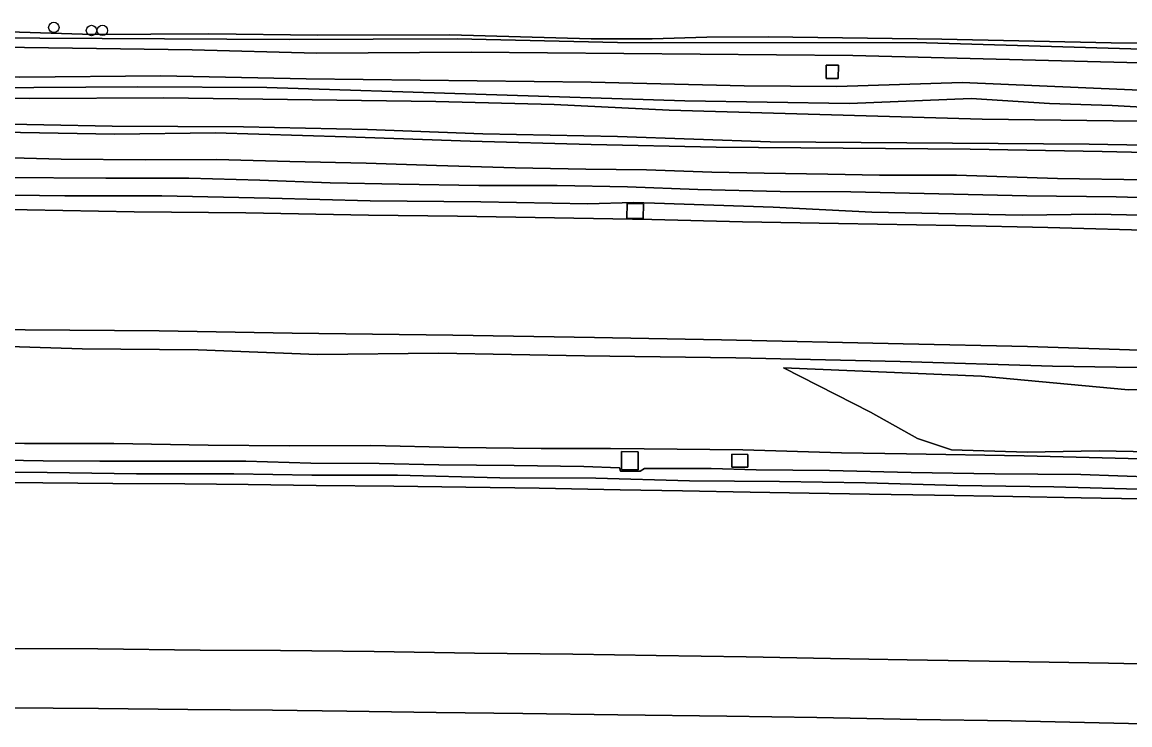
# Model space of a CAD drawing. Extents: x 160203 to 161530, y 379528 to 381797.
# Drawn here: x 160611 to 160714.9, y 379612.9 to 379678.7 of the extents above; entities that cross this region are included whole.
import ezdxf

# ---------------------------------------------------------------- set-up
doc = ezdxf.new("R2010")
doc.units = 0
for name, color, linetype in [('IMGEO_Berm_groen', 7, 'Continuous'), ('IMGEO_Boom', 7, 'Continuous'), ('IMGEO_Grasland_overig', 7, 'Continuous'), ('IMGEO_Groenvoorziening', 7, 'Continuous'), ('IMGEO_Hek', 7, 'Continuous'), ('IMGEO_Rijbaan_autosnelweg', 7, 'Continuous'), ('IMGEO_Rijbaan_autoweg', 7, 'Continuous'), ('IMGEO_Terreindeel_gesloten', 7, 'Continuous'), ('IMGEO_Voetpad_open', 7, 'Continuous')]:
    doc.layers.add(name, color=color, linetype=linetype)

msp = doc.modelspace()

# ---------------------------------------------------------------- linework, layer by layer
at = {"layer": 'IMGEO_Berm_groen'}
for points in [[(160720.31, 379660.55), (160711.71, 379660.76), (160704.79, 379660.64), (160690.69, 379660.93), (160681.45, 379661.42), (160670.33, 379661.78), (160668.34, 379661.85), (160664.06, 379661.72), (160654.05, 379661.9), (160643.66, 379662), (160634.22, 379662.24), (160624.12, 379662.46), (160615.04, 379662.47), (160603.13, 379662.62)], [(160601.12, 379661.2), (160611.51, 379661.16), (160621.54, 379660.98), (160632.02, 379660.86), (160643.51, 379660.66), (160651.86, 379660.57), (160660.95, 379660.42), (160670.06, 379660.25), (160678.57, 379660.04), (160687.58, 379659.89), (160698.53, 379659.69), (160707.2, 379659.51), (160718.41, 379659.2)], [(160603.89, 379648.53), (160616.65, 379648.12), (160627.55, 379648.03), (160638.74, 379647.61), (160650.08, 379647.71), (160663.76, 379647.49), (160677.94, 379647.3), (160693.35, 379646.94), (160707.65, 379646.5), (160721.58, 379646.28), (160721.57, 379647.81), (160705.28, 379648.36), (160693.65, 379648.59), (160676.59, 379648.96), (160664.7, 379649.19), (160651.43, 379649.41), (160636.34, 379649.61), (160623.89, 379649.83), (160611.33, 379649.9), (160596.2, 379650.04)], [(160721.58, 379646.28), (160707.65, 379646.5), (160693.35, 379646.94), (160677.94, 379647.3), (160663.76, 379647.49), (160650.08, 379647.71), (160638.74, 379647.61), (160627.55, 379648.03), (160616.65, 379648.12), (160603.89, 379648.53)], [(160721.62, 379638.4), (160712, 379638.58), (160705.27, 379638.45), (160698.17, 379638.67), (160694.99, 379639.73), (160690.58, 379642.21), (160682.42, 379646.34), (160700.99, 379645.57), (160714.77, 379644.29), (160721.59, 379644.45)], [(160601.96, 379639.34), (160611.27, 379639.25), (160619.64, 379639.27), (160628.49, 379639.12), (160636.13, 379639.04), (160643.73, 379639.07), (160651.95, 379638.88), (160659.71, 379638.8), (160666.2, 379638.8), (160669.35, 379638.75), (160678.59, 379638.68), (160687.86, 379638.38), (160693.95, 379638.3), (160704.98, 379638.1), (160714.74, 379637.85), (160719.32, 379637.74)], [(160719.32, 379637.74), (160714.74, 379637.85), (160704.98, 379638.1), (160693.95, 379638.3), (160687.86, 379638.38), (160678.59, 379638.68), (160669.35, 379638.75), (160666.2, 379638.8), (160659.71, 379638.8), (160651.95, 379638.88), (160643.73, 379639.07), (160636.13, 379639.04), (160628.49, 379639.12), (160619.64, 379639.27), (160611.27, 379639.25), (160601.96, 379639.34)], [(160605.57, 379637.75), (160613.01, 379637.63), (160618.32, 379637.6), (160625.49, 379637.59), (160632.02, 379637.6), (160638.11, 379637.43), (160644.52, 379637.4), (160650.11, 379637.26), (160657.16, 379637.21), (160663.69, 379637.1), (160667.04, 379636.98), (160667.14, 379636.68), (160668.98, 379636.68), (160669.38, 379636.91), (160675.63, 379636.92), (160679.84, 379636.79), (160686.72, 379636.74), (160694.39, 379636.55), (160702.23, 379636.43), (160710.28, 379636.37), (160717.22, 379636.11)], [(160717.22, 379636.11), (160710.28, 379636.37), (160702.23, 379636.43), (160694.39, 379636.55), (160686.72, 379636.74), (160679.84, 379636.79), (160675.63, 379636.92), (160669.38, 379636.91), (160668.98, 379636.68), (160667.14, 379636.68), (160667.04, 379636.98), (160663.69, 379637.1), (160657.16, 379637.21), (160650.11, 379637.26), (160644.52, 379637.4), (160638.11, 379637.43), (160632.02, 379637.6), (160625.49, 379637.59), (160618.32, 379637.6), (160613.01, 379637.63), (160605.57, 379637.75)], [(160603.43, 379636.59), (160613.38, 379636.53), (160621.76, 379636.43), (160630.87, 379636.42), (160638.19, 379636.3), (160646.24, 379636.29), (160655.82, 379636.04), (160664.83, 379636.01), (160673.59, 379635.75), (160682.04, 379635.69), (160690.09, 379635.56), (160698.76, 379635.34), (160707.77, 379635.19), (160716.85, 379634.95)], [(160716.85, 379634.95), (160707.77, 379635.19), (160698.76, 379635.34), (160690.09, 379635.56), (160682.04, 379635.69), (160673.59, 379635.75), (160664.83, 379636.01), (160655.82, 379636.04), (160646.24, 379636.29), (160638.19, 379636.3), (160630.87, 379636.42), (160621.76, 379636.43), (160613.38, 379636.53), (160603.43, 379636.59)], [(160606.82, 379635.62), (160612.98, 379635.58), (160619.55, 379635.52), (160626.29, 379635.47), (160632.24, 379635.41), (160638.61, 379635.34), (160645.88, 379635.27), (160652.64, 379635.16), (160659.51, 379635.07), (160667.09, 379634.91), (160672.94, 379634.84), (160679.3, 379634.7), (160684.81, 379634.61), (160690.48, 379634.51), (160696.58, 379634.42), (160703.91, 379634.28), (160710.31, 379634.16), (160715.98, 379634.07)], [(160720.12, 379618.53), (160712.89, 379618.68), (160703.62, 379618.84), (160694.02, 379618.98), (160686.83, 379619.12), (160678.93, 379619.28), (160670.48, 379619.41), (160662.68, 379619.52), (160653.45, 379619.62), (160644.05, 379619.76), (160635.25, 379619.85), (160627.74, 379619.91), (160618.13, 379620.03), (160607.36, 379620.06)], [(160609.68, 379614.5), (160618.18, 379614.43), (160626.58, 379614.35), (160634.51, 379614.27), (160641.49, 379614.19), (160649.85, 379614.06), (160657.97, 379613.96), (160666.9, 379613.83), (160677.09, 379613.72), (160685.53, 379613.58), (160694.91, 379613.41), (160703.77, 379613.27), (160712.01, 379613.1), (160720.22, 379612.9)]]:
    msp.add_lwpolyline(points, dxfattribs=at)
for points in [[(160667.75, 379661.75), (160669.29, 379661.73), (160669.27, 379660.35), (160667.73, 379660.37)], [(160668.79, 379638.49), (160668.78, 379636.8), (160667.23, 379636.81), (160667.24, 379638.51)], [(160677.58, 379638.26), (160679.08, 379638.24), (160679.06, 379637.03), (160677.56, 379637.05)]]:
    msp.add_lwpolyline(points, close=True, dxfattribs=at)
at = {"layer": 'IMGEO_Boom'}
for centre in [(160614.01, 379678.25), (160617.54, 379677.96), (160618.56, 379677.97)]:
    msp.add_circle(centre, 0.489, dxfattribs=at)
at = {"layer": 'IMGEO_Grasland_overig'}
for points in [[(160609.81, 379677.82), (160617.65, 379677.59), (160628.55, 379677.64), (160638.77, 379677.52), (160651.12, 379677.54), (160664.4, 379677.17), (160670.09, 379677.18), (160675.23, 379677.33), (160680.97, 379677.36), (160697.26, 379677.16), (160713.15, 379676.79), (160719.86, 379676.77), (160730.95, 379676.4), (160736.02, 379676.38), (160741.23, 379676.13), (160751.29, 379676.09), (160757.95, 379675.92), (160766.51, 379675.59), (160788.16, 379675.02)], [(160784.17, 379667.9), (160765.94, 379668.23), (160737.86, 379669.18), (160701.05, 379669.65), (160671.71, 379670.49), (160660.93, 379671.01), (160649.83, 379671.31), (160624.32, 379671.66), (160611.72, 379671.59), (160597.36, 379671.85), (160583.22, 379671.96), (160540.43, 379672.12), (160526.04, 379671.93), (160519.57, 379672.16), (160490.95, 379672.02), (160476.88, 379671.86), (160463.21, 379671.47), (160452.55, 379671.69), (160440.92, 379671.64)], [(160442.8, 379669.22), (160460.83, 379668.76), (160470.36, 379668.77), (160481.1, 379669.13), (160491.99, 379669.11), (160528.7, 379669.4), (160555.86, 379669.34), (160581.45, 379669.48), (160606.62, 379669.23), (160619.49, 379668.98), (160631.78, 379668.92), (160643.42, 379668.69), (160654.24, 379668.27), (160666.84, 379668.02), (160681.18, 379667.54), (160711.08, 379667.31), (160739.31, 379666.82), (160755.63, 379666.39), (160768.72, 379665.89), (160783.83, 379665.68)], [(160724.71, 379666.34), (160712.28, 379666.61), (160699.92, 379666.84), (160676.1, 379667.04), (160664.37, 379667.28), (160653.05, 379667.58), (160641.41, 379667.99), (160629.12, 379668.37), (160619.73, 379668.24), (160607.32, 379668.46)], [(160607.73, 379666.09), (160614.68, 379665.91), (160622.61, 379665.83), (160629.26, 379665.87), (160636.13, 379665.67), (160643.3, 379665.52), (160649.89, 379665.3), (160657.27, 379665.09), (160663.9, 379664.95), (160669.56, 379664.9), (160675.71, 379664.68), (160680.61, 379664.6), (160686.56, 379664.5), (160691.42, 379664.41), (160698.65, 379664.39), (160708.12, 379664.1), (160716.38, 379663.96)], [(160716.38, 379663.96), (160708.12, 379664.1), (160698.65, 379664.39), (160691.42, 379664.41), (160686.56, 379664.5), (160680.61, 379664.6), (160675.71, 379664.68), (160669.56, 379664.9), (160663.9, 379664.95), (160657.27, 379665.09), (160649.89, 379665.3), (160643.3, 379665.52), (160636.13, 379665.67), (160629.26, 379665.87), (160622.61, 379665.83), (160614.68, 379665.91), (160607.73, 379666.09)], [(160721.04, 379662.16), (160713.6, 379662.38), (160705.23, 379662.48), (160688.73, 379662.85), (160682.1, 379662.88), (160674.37, 379663.06), (160667.8, 379663.3), (160661.2, 379663.42), (160653.85, 379663.44), (160646.39, 379663.56), (160639.93, 379663.69), (160633.33, 379663.95), (160626.67, 379664.11), (160618.88, 379664.13), (160609.11, 379664.19)], [(160609.11, 379664.19), (160618.88, 379664.13), (160626.67, 379664.11), (160633.33, 379663.95), (160639.93, 379663.69), (160646.39, 379663.56), (160653.85, 379663.44), (160661.2, 379663.42), (160667.8, 379663.3), (160674.37, 379663.06), (160682.1, 379662.88), (160688.73, 379662.85), (160705.23, 379662.48), (160713.6, 379662.38), (160721.04, 379662.16)], [(160603.13, 379662.62), (160615.04, 379662.47), (160624.12, 379662.46), (160634.22, 379662.24), (160643.66, 379662), (160654.05, 379661.9), (160664.06, 379661.72), (160668.34, 379661.85), (160670.33, 379661.78), (160681.45, 379661.42), (160690.69, 379660.93), (160704.79, 379660.64), (160711.71, 379660.76), (160720.31, 379660.55)]]:
    msp.add_lwpolyline(points, dxfattribs=at)
at = {"layer": 'IMGEO_Groenvoorziening'}
for points in [[(160441.12, 379676.68), (160455.42, 379677.06), (160468.24, 379677.1), (160483.42, 379677.59), (160508.26, 379677.98), (160518.76, 379678.1), (160541.49, 379677.74), (160589.29, 379677.35), (160636.08, 379677.12), (160651.83, 379677.17), (160666.86, 379676.84), (160695.82, 379676.79), (160724.57, 379675.97), (160738, 379675.79), (160762.64, 379675.16), (160784.4, 379674.19)], [(160784.4, 379674.19), (160762.64, 379675.16), (160738, 379675.79), (160724.57, 379675.97), (160695.82, 379676.79), (160666.86, 379676.84), (160651.83, 379677.17), (160636.08, 379677.12), (160589.29, 379677.35), (160541.49, 379677.74), (160518.76, 379678.1), (160508.26, 379677.98), (160483.42, 379677.59), (160468.24, 379677.1), (160455.42, 379677.06), (160441.12, 379676.68)], [(160788.16, 379675.02), (160766.51, 379675.59), (160757.95, 379675.92), (160751.29, 379676.09), (160741.23, 379676.13), (160736.02, 379676.38), (160730.95, 379676.4), (160719.86, 379676.77), (160713.15, 379676.79), (160697.26, 379677.16), (160680.97, 379677.36), (160675.23, 379677.33), (160670.09, 379677.18), (160664.4, 379677.17), (160651.12, 379677.54), (160638.77, 379677.52), (160628.55, 379677.64), (160617.65, 379677.59), (160609.81, 379677.82)], [(160782.51, 379673.2), (160766.24, 379673.54), (160749.57, 379673.53), (160734.81, 379673.91), (160717.03, 379674.91), (160688.91, 379675.62), (160653.12, 379675.94), (160638.64, 379675.84), (160626.99, 379676.14), (160604.5, 379676.47), (160594.36, 379676.34), (160566.92, 379676.46), (160552.27, 379676.29), (160518.66, 379676.21), (160504.81, 379675.98), (160475.63, 379675.94), (160462.02, 379675.67), (160450.05, 379675.33), (160434.47, 379674.64)], [(160434.47, 379674.64), (160450.05, 379675.33), (160462.02, 379675.67), (160475.63, 379675.94), (160504.81, 379675.98), (160518.66, 379676.21), (160552.27, 379676.29), (160566.92, 379676.46), (160594.36, 379676.34), (160604.5, 379676.47), (160626.99, 379676.14), (160638.64, 379675.84), (160653.12, 379675.94), (160688.91, 379675.62), (160717.03, 379674.91), (160734.81, 379673.91), (160749.57, 379673.53), (160766.24, 379673.54), (160782.51, 379673.2)], [(160446.52, 379673.38), (160465.1, 379673.28), (160483.96, 379673.66), (160501.12, 379673.81), (160526.23, 379673.77), (160537.43, 379673.98), (160547.91, 379673.98), (160559.73, 379673.77), (160570.58, 379673.44), (160577.84, 379673.67), (160590.06, 379673.81), (160610.83, 379673.6), (160624.03, 379673.72), (160637.66, 379673.43), (160664.39, 379673.11), (160678.73, 379672.76), (160687.43, 379672.72), (160699.17, 379673.1), (160721.63, 379672.13), (160733.98, 379671.8), (160745.18, 379671.62), (160758.24, 379671.16), (160779.42, 379670.28)], [(160779.42, 379670.28), (160758.24, 379671.16), (160745.18, 379671.62), (160733.98, 379671.8), (160721.63, 379672.13), (160699.17, 379673.1), (160687.43, 379672.72), (160678.73, 379672.76), (160664.39, 379673.11), (160637.66, 379673.43), (160624.03, 379673.72), (160610.83, 379673.6), (160590.06, 379673.81), (160577.84, 379673.67), (160570.58, 379673.44), (160559.73, 379673.77), (160547.91, 379673.98), (160537.43, 379673.98), (160526.23, 379673.77), (160501.12, 379673.81), (160483.96, 379673.66), (160465.1, 379673.28), (160446.52, 379673.38)], [(160440.92, 379671.64), (160452.55, 379671.69), (160463.21, 379671.47), (160476.88, 379671.86), (160490.95, 379672.02), (160519.57, 379672.16), (160526.04, 379671.93), (160540.43, 379672.12), (160583.22, 379671.96), (160597.36, 379671.85), (160611.72, 379671.59), (160624.32, 379671.66), (160649.83, 379671.31), (160660.93, 379671.01), (160671.71, 379670.49), (160701.05, 379669.65), (160737.86, 379669.18), (160765.94, 379668.23), (160784.17, 379667.9)], [(160779.34, 379669.05), (160754, 379670.17), (160743.81, 379670.41), (160733.3, 379670.12), (160723.85, 379670.33), (160713.24, 379670.92), (160707.37, 379671.13), (160700.01, 379671.6), (160688.6, 379671.13), (160673.16, 379671.38), (160633.97, 379672.61), (160621.89, 379672.69), (160607.24, 379672.58), (160594.52, 379672.76), (160582.39, 379672.64), (160560.38, 379672.61), (160550.09, 379672.69), (160528.85, 379672.64), (160518.26, 379672.79), (160506.28, 379672.77), (160493.79, 379672.67), (160469.61, 379672.26), (160456.71, 379672.17), (160446.26, 379672.37)], [(160446.26, 379672.37), (160456.71, 379672.17), (160469.61, 379672.26), (160493.79, 379672.67), (160506.28, 379672.77), (160518.26, 379672.79), (160528.85, 379672.64), (160550.09, 379672.69), (160560.38, 379672.61), (160582.39, 379672.64), (160594.52, 379672.76), (160607.24, 379672.58), (160621.89, 379672.69), (160633.97, 379672.61), (160673.16, 379671.38), (160688.6, 379671.13), (160700.01, 379671.6), (160707.37, 379671.13), (160713.24, 379670.92), (160723.85, 379670.33), (160733.3, 379670.12), (160743.81, 379670.41), (160754, 379670.17), (160779.34, 379669.05)], [(160783.83, 379665.68), (160768.72, 379665.89), (160755.63, 379666.39), (160739.31, 379666.82), (160711.08, 379667.31), (160681.18, 379667.54), (160666.84, 379668.02), (160654.24, 379668.27), (160643.42, 379668.69), (160631.78, 379668.92), (160619.49, 379668.98), (160606.62, 379669.23), (160581.45, 379669.48), (160555.86, 379669.34), (160528.7, 379669.4), (160491.99, 379669.11), (160481.1, 379669.13), (160470.36, 379668.77), (160460.83, 379668.76), (160442.8, 379669.22)], [(160607.32, 379668.46), (160619.73, 379668.24), (160629.12, 379668.37), (160641.41, 379667.99), (160653.05, 379667.58), (160664.37, 379667.28), (160676.1, 379667.04), (160699.92, 379666.84), (160712.28, 379666.61), (160724.71, 379666.34), (160736.25, 379666.08), (160747.4, 379665.72), (160761.02, 379665.38), (160775.51, 379664.76), (160788.1, 379664.5)]]:
    msp.add_lwpolyline(points, dxfattribs=at)
for points in [[(160687.55, 379673.45), (160686.43, 379673.46), (160686.43, 379674.71), (160687.56, 379674.7)], [(160721.62, 379638.4), (160721.59, 379644.45), (160714.77, 379644.29), (160700.99, 379645.57), (160682.42, 379646.34), (160690.58, 379642.21), (160694.99, 379639.73), (160698.17, 379638.67), (160705.27, 379638.45), (160712, 379638.58)]]:
    msp.add_lwpolyline(points, close=True, dxfattribs=at)
at = {"layer": 'IMGEO_Hek'}
msp.add_lwpolyline([(160788.16, 379675.02), (160766.51, 379675.59), (160757.95, 379675.92), (160751.29, 379676.09), (160741.23, 379676.13), (160736.02, 379676.38), (160730.95, 379676.4), (160719.86, 379676.77), (160713.15, 379676.79), (160697.26, 379677.16), (160680.97, 379677.36), (160675.23, 379677.33), (160670.09, 379677.18), (160664.4, 379677.17), (160651.12, 379677.54), (160638.77, 379677.52), (160628.55, 379677.64), (160617.65, 379677.59), (160609.81, 379677.82)], dxfattribs=at)
at = {"layer": 'IMGEO_Rijbaan_autosnelweg'}
for points in [[(160715.98, 379634.07), (160710.31, 379634.16), (160703.91, 379634.28), (160696.58, 379634.42), (160690.48, 379634.51), (160684.81, 379634.61), (160679.3, 379634.7), (160672.94, 379634.84), (160667.09, 379634.91), (160659.51, 379635.07), (160652.64, 379635.16), (160645.88, 379635.27), (160638.61, 379635.34), (160632.24, 379635.41), (160626.29, 379635.47), (160619.55, 379635.52), (160612.98, 379635.58), (160606.82, 379635.62)], [(160607.36, 379620.06), (160618.13, 379620.03), (160627.74, 379619.91), (160635.25, 379619.85), (160644.05, 379619.76), (160653.45, 379619.62), (160662.68, 379619.52), (160670.48, 379619.41), (160678.93, 379619.28), (160686.83, 379619.12), (160694.02, 379618.98), (160703.62, 379618.84), (160712.89, 379618.68), (160720.12, 379618.53)], [(160720.22, 379612.9), (160712.01, 379613.1), (160703.77, 379613.27), (160694.91, 379613.41), (160685.53, 379613.58), (160677.09, 379613.72), (160666.9, 379613.83), (160657.97, 379613.96), (160649.85, 379614.06), (160641.49, 379614.19), (160634.51, 379614.27), (160626.58, 379614.35), (160618.18, 379614.43), (160609.68, 379614.5)]]:
    msp.add_lwpolyline(points, dxfattribs=at)
at = {"layer": 'IMGEO_Rijbaan_autoweg'}
for points in [[(160718.41, 379659.2), (160707.2, 379659.51), (160698.53, 379659.69), (160687.58, 379659.89), (160678.57, 379660.04), (160670.06, 379660.25), (160660.95, 379660.42), (160651.86, 379660.57), (160643.51, 379660.66), (160632.02, 379660.86), (160621.54, 379660.98), (160611.51, 379661.16), (160601.12, 379661.2)], [(160596.2, 379650.04), (160611.33, 379649.9), (160623.89, 379649.83), (160636.34, 379649.61), (160651.43, 379649.41), (160664.7, 379649.19), (160676.59, 379648.96), (160693.65, 379648.59), (160705.28, 379648.36), (160721.57, 379647.81)]]:
    msp.add_lwpolyline(points, dxfattribs=at)
at = {"layer": 'IMGEO_Terreindeel_gesloten'}
for points in [[(160667.75, 379661.75), (160667.73, 379660.37), (160669.27, 379660.35), (160669.29, 379661.73)], [(160668.79, 379638.49), (160667.24, 379638.51), (160667.23, 379636.81), (160668.78, 379636.8)], [(160677.58, 379638.26), (160677.56, 379637.05), (160679.06, 379637.03), (160679.08, 379638.24)]]:
    msp.add_lwpolyline(points, close=True, dxfattribs=at)
at = {"layer": 'IMGEO_Voetpad_open'}
msp.add_lwpolyline([(160687.56, 379674.7), (160686.43, 379674.71), (160686.43, 379673.46), (160687.55, 379673.45)], close=True, dxfattribs=at)

doc.saveas('drawing.dxf')
